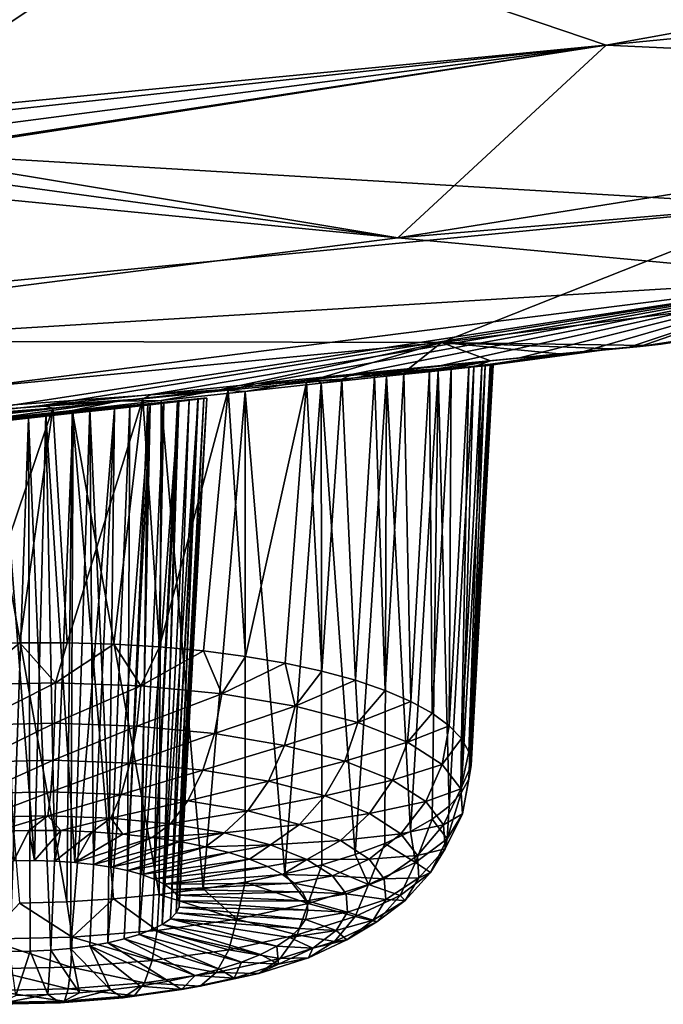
# Model space of a CAD drawing. Header units: metres. Extents: x -90 to 304, y -90 to 74.
# Tile 295 of 570: x 255.6 to 257.64, y -15.1 to -11.97. Entities that reach past the tile are written whole.
import ezdxf

# ---------------------------------------------------------------- set-up
doc = ezdxf.new("R2010")
doc.units = ezdxf.units.M
doc.layers.add('solid_21662050_350', color=7, linetype='CONTINUOUS')

msp = doc.modelspace()

# ---------------------------------------------------------------- linework, layer by layer
at = {"layer": 'solid_21662050_350'}
for points in [[(254.173157, -11.134022, 203.553574), (256.130981, -11.601048, 207.05954), (253.599243, -11.999104, 208.165176)], [(256.951324, -11.413691, 238.510544), (254.427246, -12.346958, 236.068329), (259.092621, -11.892765, 234.806763)], [(256.951324, -11.413691, 238.510544), (254.570633, -11.622048, 239.083359), (254.427246, -12.346958, 236.068329)], [(254.449585, -12.242076, 210.208206), (253.599243, -11.999104, 208.165176), (256.130981, -11.601048, 207.05954)], [(254.702759, -12.25605, 210.456818), (254.449585, -12.242076, 210.208206), (256.130981, -11.601048, 207.05954)], [(254.914307, -12.278888, 210.74971), (254.702759, -12.25605, 210.456818), (256.130981, -11.601048, 207.05954)], [(255.075394, -12.310399, 211.080856), (254.914307, -12.278888, 210.74971), (256.130981, -11.601048, 207.05954)], [(255.075394, -12.310399, 211.080856), (256.130981, -11.601048, 207.05954), (257.460968, -12.052434, 210.88298)], [(256.130981, -11.601048, 207.05954), (259.641602, -11.656446, 209.783081), (257.460968, -12.052434, 210.88298)], [(257.460968, -12.052434, 210.88298), (259.641602, -11.656446, 209.783081), (259.921509, -12.16659, 214.155182)], [(259.092621, -11.892765, 234.806763), (254.427246, -12.346958, 236.068329), (258.035553, -12.561463, 231.415329)], [(255.177277, -12.349615, 211.438217), (255.075394, -12.310399, 211.080856), (257.460968, -12.052434, 210.88298)], [(255.214417, -12.394933, 211.806305), (255.177277, -12.349615, 211.438217), (257.460968, -12.052434, 210.88298)], [(255.214417, -12.394933, 211.806305), (257.460968, -12.052434, 210.88298), (255.214462, -12.400886, 211.851959)], [(255.214462, -12.400886, 211.851959), (257.460968, -12.052434, 210.88298), (256.799438, -12.663952, 215.536652)], [(257.460968, -12.052434, 210.88298), (259.921509, -12.16659, 214.155182), (256.799438, -12.663952, 215.536652)], [(256.799438, -12.663952, 215.536652), (259.921509, -12.16659, 214.155182), (261.572571, -12.257165, 217.769852)], [(256.799438, -12.663952, 215.536652), (261.572571, -12.257165, 217.769852), (258.189575, -12.792882, 219.258179)], [(254.427246, -12.346958, 236.068329), (253.627701, -12.988834, 232.602402), (258.035553, -12.561463, 231.415329)], [(255.186172, -12.444887, 212.173248), (255.214462, -12.400886, 211.851959), (256.799438, -12.663952, 215.536652)], [(255.093903, -12.497797, 212.526306), (255.186172, -12.444887, 212.173248), (256.799438, -12.663952, 215.536652)], [(255.093903, -12.497797, 212.526306), (256.799438, -12.663952, 215.536652), (253.570114, -13.075287, 216.679184)], [(257.588959, -13.005943, 224.668076), (260.971466, -12.486433, 226.465744), (256.93811, -12.996708, 227.883087)], [(258.035553, -12.561463, 231.415329), (256.93811, -12.996708, 227.883087), (260.971466, -12.486433, 226.465744)], [(257.568726, -13.008809, 223.659531), (261.223083, -12.495516, 222.232941), (260.971466, -12.486433, 226.465744)], [(257.616455, -13.004027, 223.903992), (257.568726, -13.008809, 223.659531), (260.971466, -12.486433, 226.465744)], [(258.189575, -12.792882, 219.258179), (261.223083, -12.495516, 222.232941), (257.568726, -13.008809, 223.659531)], [(257.588959, -13.005943, 224.668076), (257.635834, -13.001784, 224.289246), (260.971466, -12.486433, 226.465744)], [(257.635834, -13.001784, 224.289246), (257.616455, -13.004027, 223.903992), (260.971466, -12.486433, 226.465744)], [(258.035553, -12.561463, 231.415329), (253.627701, -12.988834, 232.602402), (256.93811, -12.996708, 227.883087)], [(253.570114, -13.075287, 216.679184), (256.799438, -12.663952, 215.536652), (258.189575, -12.792882, 219.258179)], [(253.570114, -13.075287, 216.679184), (258.189575, -12.792882, 219.258179), (254.691605, -13.235894, 220.488998)], [(255.326431, -13.233308, 222.051758), (254.691605, -13.235894, 220.488998), (258.189575, -12.792882, 219.258179)], [(255.669937, -13.197049, 222.040894), (255.326431, -13.233308, 222.051758), (258.189575, -12.792882, 219.258179)], [(256.017365, -13.161269, 222.092056), (255.669937, -13.197049, 222.040894), (258.189575, -12.792882, 219.258179)], [(256.348633, -13.127867, 222.202057), (256.017365, -13.161269, 222.092056), (258.189575, -12.792882, 219.258179)], [(256.656464, -13.097389, 222.36792), (256.348633, -13.127867, 222.202057), (258.189575, -12.792882, 219.258179)], [(256.937256, -13.069974, 222.58783), (256.656464, -13.097389, 222.36792), (258.189575, -12.792882, 219.258179)], [(257.181824, -13.046306, 222.857529), (256.937256, -13.069974, 222.58783), (258.189575, -12.792882, 219.258179)], [(257.382751, -13.026912, 223.172852), (257.181824, -13.046306, 222.857529), (258.189575, -12.792882, 219.258179)], [(257.530487, -13.012568, 223.526199), (257.382751, -13.026912, 223.172852), (258.189575, -12.792882, 219.258179)], [(257.530487, -13.012568, 223.526199), (258.189575, -12.792882, 219.258179), (257.568726, -13.008809, 223.659531)], [(253.627701, -12.988834, 232.602402), (252.797928, -13.396964, 228.994858), (256.93811, -12.996708, 227.883087)], [(256.232727, -13.146763, 226.18692), (256.93811, -12.996708, 227.883087), (252.797928, -13.396964, 228.994858)], [(256.232727, -13.146763, 226.18692), (256.539001, -13.113371, 226.064194), (256.93811, -12.996708, 227.883087)], [(256.539001, -13.113371, 226.064194), (256.831146, -13.082261, 225.879913), (256.93811, -12.996708, 227.883087)], [(256.656464, -13.097389, 222.36792), (257.588959, -13.005943, 224.668076), (257.478912, -13.016421, 225.02681)], [(256.937256, -13.069974, 222.58783), (257.588959, -13.005943, 224.668076), (256.656464, -13.097389, 222.36792)], [(256.831146, -13.082261, 225.879913), (257.093933, -13.054952, 225.638962), (256.93811, -12.996708, 227.883087)], [(256.937256, -13.069974, 222.58783), (257.635834, -13.001784, 224.289246), (257.588959, -13.005943, 224.668076)], [(257.181824, -13.046306, 222.857529), (257.635834, -13.001784, 224.289246), (256.937256, -13.069974, 222.58783)], [(257.478912, -13.016421, 225.02681), (257.588959, -13.005943, 224.668076), (256.93811, -12.996708, 227.883087)], [(257.312164, -13.032842, 225.352478), (257.478912, -13.016421, 225.02681), (256.93811, -12.996708, 227.883087)], [(257.093933, -13.054952, 225.638962), (257.312164, -13.032842, 225.352478), (256.93811, -12.996708, 227.883087)], [(257.181824, -13.046306, 222.857529), (257.616455, -13.004027, 223.903992), (257.635834, -13.001784, 224.289246)], [(257.382751, -13.026912, 223.172852), (257.616455, -13.004027, 223.903992), (257.181824, -13.046306, 222.857529)], [(257.382751, -13.026912, 223.172852), (257.568726, -13.008809, 223.659531), (257.616455, -13.004027, 223.903992)], [(257.024963, -13.07402, 223.58638), (256.656464, -13.097389, 222.36792), (257.478912, -13.016421, 225.02681)], [(257.024963, -13.07402, 223.58638), (257.478912, -13.016421, 225.02681), (257.066162, -13.070221, 223.742889)], [(257.04071, -13.074083, 224.535416), (257.312164, -13.032842, 225.352478), (257.093933, -13.054952, 225.638962)], [(257.076324, -13.070266, 224.381592), (257.312164, -13.032842, 225.352478), (257.04071, -13.074083, 224.535416)], [(257.066162, -13.070221, 223.742889), (257.478912, -13.016421, 225.02681), (257.092041, -13.067935, 223.902496)], [(257.097015, -13.067947, 224.223648), (257.312164, -13.032842, 225.352478), (257.076324, -13.070266, 224.381592)], [(257.092041, -13.067935, 223.902496), (257.478912, -13.016421, 225.02681), (257.312164, -13.032842, 225.352478)], [(257.092041, -13.067935, 223.902496), (257.312164, -13.032842, 225.352478), (257.102325, -13.06717, 224.06337)], [(257.102325, -13.06717, 224.06337), (257.312164, -13.032842, 225.352478), (257.097015, -13.067947, 224.223648)], [(257.530487, -13.012568, 223.526199), (257.568726, -13.008809, 223.659531), (257.382751, -13.026912, 223.172852)], [(256.762909, -13.10343, 225.080093), (257.093933, -13.054952, 225.638962), (256.831146, -13.082261, 225.879913)], [(256.927155, -13.086074, 224.824554), (257.093933, -13.054952, 225.638962), (256.762909, -13.10343, 225.080093)], [(257.04071, -13.074083, 224.535416), (257.093933, -13.054952, 225.638962), (256.927155, -13.086074, 224.824554)], [(257.076324, -13.070266, 224.381592), (257.000916, -14.426524, 223.966568), (257.024475, -14.383386, 223.824692)], [(257.076324, -13.070266, 224.381592), (257.04071, -13.074083, 224.535416), (257.000916, -14.426524, 223.966568)], [(257.066162, -13.070221, 223.742889), (257.024628, -14.29693, 223.537552), (257.00119, -14.254561, 223.395432)], [(257.024963, -13.07402, 223.58638), (257.066162, -13.070221, 223.742889), (257.00119, -14.254561, 223.395432)], [(257.097015, -13.067947, 224.223648), (257.024475, -14.383386, 223.824692), (257.03241, -14.340029, 223.681168)], [(257.097015, -13.067947, 224.223648), (257.076324, -13.070266, 224.381592), (257.024475, -14.383386, 223.824692)], [(257.102325, -13.06717, 224.06337), (257.03241, -14.340029, 223.681168), (257.024628, -14.29693, 223.537552)], [(257.092041, -13.067935, 223.902496), (257.102325, -13.06717, 224.06337), (257.024628, -14.29693, 223.537552)], [(257.066162, -13.070221, 223.742889), (257.092041, -13.067935, 223.902496), (257.024628, -14.29693, 223.537552)], [(257.102325, -13.06717, 224.06337), (257.097015, -13.067947, 224.223648), (257.03241, -14.340029, 223.681168)], [(256.621246, -13.112637, 222.918518), (256.348633, -13.127867, 222.202057), (256.656464, -13.097389, 222.36792)], [(256.555878, -13.125514, 225.293472), (256.831146, -13.082261, 225.879913), (256.539001, -13.113371, 226.064194)], [(256.762909, -13.10343, 225.080093), (256.831146, -13.082261, 225.879913), (256.555878, -13.125514, 225.293472)], [(256.621246, -13.112637, 222.918518), (256.656464, -13.097389, 222.36792), (256.72464, -13.10262, 223.032394)], [(256.969086, -13.07926, 223.435287), (256.656464, -13.097389, 222.36792), (257.024963, -13.07402, 223.58638)], [(256.899658, -13.085831, 223.291733), (256.656464, -13.097389, 222.36792), (256.969086, -13.07926, 223.435287)], [(256.81781, -13.093653, 223.157074), (256.656464, -13.097389, 222.36792), (256.899658, -13.085831, 223.291733)], [(256.72464, -13.10262, 223.032394), (256.656464, -13.097389, 222.36792), (256.81781, -13.093653, 223.157074)], [(256.72464, -13.10262, 223.032394), (256.81781, -13.093653, 223.157074), (256.758881, -14.101439, 222.872375)], [(256.81781, -13.093653, 223.157074), (256.840576, -14.136403, 222.993378), (256.758881, -14.101439, 222.872375)], [(256.927155, -13.086074, 224.824554), (256.762909, -13.10343, 225.080093), (256.839935, -14.549953, 224.366867)], [(256.81781, -13.093653, 223.157074), (256.899658, -13.085831, 223.291733), (256.840576, -14.136403, 222.993378)], [(256.927155, -13.086074, 224.824554), (256.839935, -14.549953, 224.366867), (256.908142, -14.510266, 224.239136)], [(256.899658, -13.085831, 223.291733), (256.908691, -14.173856, 223.121841), (256.840576, -14.136403, 222.993378)], [(256.899658, -13.085831, 223.291733), (256.969086, -13.07926, 223.435287), (256.908691, -14.173856, 223.121841)], [(256.927155, -13.086074, 224.824554), (256.908142, -14.510266, 224.239136), (256.962006, -14.468973, 224.105225)], [(256.969086, -13.07926, 223.435287), (256.962402, -14.213386, 223.256363), (256.908691, -14.173856, 223.121841)], [(257.04071, -13.074083, 224.535416), (256.927155, -13.086074, 224.824554), (256.962006, -14.468973, 224.105225)], [(257.04071, -13.074083, 224.535416), (256.962006, -14.468973, 224.105225), (257.000916, -14.426524, 223.966568)], [(257.024963, -13.07402, 223.58638), (257.00119, -14.254561, 223.395432), (256.962402, -14.213386, 223.256363)], [(256.969086, -13.07926, 223.435287), (257.024963, -13.07402, 223.58638), (256.962402, -14.213386, 223.256363)], [(256.260864, -13.148153, 222.648392), (256.017365, -13.161269, 222.092056), (256.348633, -13.127867, 222.202057)], [(256.314606, -13.151569, 225.458481), (256.539001, -13.113371, 226.064194), (256.232727, -13.146763, 226.18692)], [(256.260864, -13.148153, 222.648392), (256.348633, -13.127867, 222.202057), (256.508789, -13.123625, 222.816177)], [(256.260864, -13.148153, 222.648392), (256.508789, -13.123625, 222.816177), (256.315887, -13.993636, 222.487808)], [(256.555878, -13.125514, 225.293472), (256.539001, -13.113371, 226.064194), (256.314606, -13.151569, 225.458481)], [(256.555878, -13.125514, 225.293472), (256.314606, -13.151569, 225.458481), (256.440674, -14.684286, 224.789139)], [(256.508789, -13.123625, 222.816177), (256.441742, -14.015149, 222.566788), (256.315887, -13.993636, 222.487808)], [(256.508789, -13.123625, 222.816177), (256.348633, -13.127867, 222.202057), (256.621246, -13.112637, 222.918518)], [(256.555878, -13.125514, 225.293472), (256.440674, -14.684286, 224.789139), (256.557404, -14.655132, 224.699295)], [(256.508789, -13.123625, 222.816177), (256.55838, -14.040479, 222.657898), (256.441742, -14.015149, 222.566788)], [(256.508789, -13.123625, 222.816177), (256.621246, -13.112637, 222.918518), (256.55838, -14.040479, 222.657898)], [(256.762909, -13.10343, 225.080093), (256.555878, -13.125514, 225.293472), (256.663574, -14.622785, 224.598221)], [(256.555878, -13.125514, 225.293472), (256.557404, -14.655132, 224.699295), (256.663574, -14.622785, 224.598221)], [(256.621246, -13.112637, 222.918518), (256.664459, -14.069347, 222.760132), (256.55838, -14.040479, 222.657898)], [(256.621246, -13.112637, 222.918518), (256.72464, -13.10262, 223.032394), (256.664459, -14.069347, 222.760132)], [(256.762909, -13.10343, 225.080093), (256.663574, -14.622785, 224.598221), (256.758118, -14.587596, 224.487)], [(256.72464, -13.10262, 223.032394), (256.758881, -14.101439, 222.872375), (256.664459, -14.069347, 222.760132)], [(256.762909, -13.10343, 225.080093), (256.758118, -14.587596, 224.487), (256.839935, -14.549953, 224.366867)], [(255.910309, -13.182567, 226.256348), (256.232727, -13.146763, 226.18692), (252.797928, -13.396964, 228.994858)], [(255.989365, -13.175528, 222.533112), (255.669937, -13.197049, 222.040894), (256.017365, -13.161269, 222.092056)], [(256.048004, -13.18073, 225.570541), (256.232727, -13.146763, 226.18692), (255.910309, -13.182567, 226.256348)], [(255.989365, -13.175528, 222.533112), (256.017365, -13.161269, 222.092056), (256.260864, -13.148153, 222.648392)], [(255.989365, -13.175528, 222.533112), (256.260864, -13.148153, 222.648392), (256.042023, -13.96296, 222.369537)], [(256.260864, -13.148153, 222.648392), (256.182159, -13.976176, 222.421814), (256.042023, -13.96296, 222.369537)], [(256.314606, -13.151569, 225.458481), (256.232727, -13.146763, 226.18692), (256.048004, -13.18073, 225.570541)], [(256.314606, -13.151569, 225.458481), (256.048004, -13.18073, 225.570541), (256.180969, -14.731769, 224.931305)], [(256.314606, -13.151569, 225.458481), (256.180969, -14.731769, 224.931305), (256.314758, -14.709925, 224.86676)], [(256.260864, -13.148153, 222.648392), (256.315887, -13.993636, 222.487808), (256.182159, -13.976176, 222.421814)], [(256.314606, -13.151569, 225.458481), (256.314758, -14.709925, 224.86676), (256.440674, -14.684286, 224.789139)], [(255.565765, -13.221534, 226.266663), (255.910309, -13.182567, 226.256348), (252.797928, -13.396964, 228.994858)], [(255.472916, -13.244706, 225.624542), (255.910309, -13.182567, 226.256348), (255.565765, -13.221534, 226.266663)], [(255.764542, -13.21211, 225.626633), (255.910309, -13.182567, 226.256348), (255.472916, -13.244706, 225.624542)], [(256.013031, -13.194049, 224.491211), (255.537445, -13.239752, 223.386398), (255.681747, -13.224365, 223.397156)], [(255.898865, -13.206684, 224.581284), (255.537445, -13.239752, 223.386398), (256.013031, -13.194049, 224.491211)], [(255.703232, -13.205009, 222.473526), (255.669937, -13.197049, 222.040894), (255.989365, -13.175528, 222.533112)], [(256.103943, -13.183895, 224.373566), (255.681747, -13.224365, 223.397156), (255.821304, -13.209764, 223.443268)], [(256.013031, -13.194049, 224.491211), (255.681747, -13.224365, 223.397156), (256.103943, -13.183895, 224.373566)], [(255.703232, -13.205009, 222.473526), (255.989365, -13.175528, 222.533112), (255.748795, -13.949791, 222.308258)], [(255.989365, -13.175528, 222.533112), (255.897049, -13.954133, 222.331543), (255.748795, -13.949791, 222.308258)], [(255.764542, -13.21211, 225.626633), (256.048004, -13.18073, 225.570541), (255.910309, -13.182567, 226.256348)], [(255.764542, -13.21211, 225.626633), (256.040771, -14.749578, 224.982071), (256.048004, -13.18073, 225.570541)], [(256.165588, -13.176828, 224.233932), (255.821304, -13.209764, 223.443268), (255.948547, -13.196703, 223.523148)], [(256.103943, -13.183895, 224.373566), (255.821304, -13.209764, 223.443268), (256.165588, -13.176828, 224.233932)], [(256.013031, -13.194049, 224.491211), (255.930328, -14.890566, 223.911942), (255.87793, -14.902704, 223.949127)], [(255.898865, -13.206684, 224.581284), (256.013031, -13.194049, 224.491211), (255.87793, -14.902704, 223.949127)], [(255.989365, -13.175528, 222.533112), (256.042023, -13.96296, 222.369537), (255.897049, -13.954133, 222.331543)], [(256.013031, -13.194049, 224.491211), (255.977203, -14.876637, 223.868484), (255.930328, -14.890566, 223.911942)], [(256.005188, -13.190974, 223.574799), (255.940521, -14.673658, 223.192139), (255.986145, -14.68642, 223.237259)], [(256.005188, -13.190974, 223.574799), (255.948547, -13.196703, 223.523148), (255.940521, -14.673658, 223.192139)], [(256.165588, -13.176828, 224.233932), (255.948547, -13.196703, 223.523148), (256.005188, -13.190974, 223.574799)], [(256.103943, -13.183895, 224.373566), (256.0177, -14.861167, 223.819534), (255.977203, -14.876637, 223.868484)], [(256.013031, -13.194049, 224.491211), (256.103943, -13.183895, 224.373566), (255.977203, -14.876637, 223.868484)], [(256.055908, -13.185907, 223.633484), (255.986145, -14.68642, 223.237259), (256.025238, -14.700885, 223.287628)], [(256.055908, -13.185907, 223.633484), (256.005188, -13.190974, 223.574799), (255.986145, -14.68642, 223.237259)], [(256.192932, -13.173351, 224.080002), (256.005188, -13.190974, 223.574799), (256.055908, -13.185907, 223.633484)], [(256.165588, -13.176828, 224.233932), (256.005188, -13.190974, 223.574799), (256.192932, -13.173351, 224.080002)], [(256.103943, -13.183895, 224.373566), (256.051178, -14.844414, 223.765884), (256.0177, -14.861167, 223.819534)], [(256.099884, -13.181576, 223.698517), (256.025238, -14.700885, 223.287628), (256.057159, -14.716814, 223.342453)], [(256.099884, -13.181576, 223.698517), (256.055908, -13.185907, 223.633484), (256.025238, -14.700885, 223.287628)], [(256.048004, -13.18073, 225.570541), (256.040771, -14.749578, 224.982071), (256.180969, -14.731769, 224.931305)], [(256.165588, -13.176828, 224.233932), (256.077026, -14.826667, 223.708496), (256.051178, -14.844414, 223.765884)], [(256.103943, -13.183895, 224.373566), (256.165588, -13.176828, 224.233932), (256.051178, -14.844414, 223.765884)], [(256.192749, -13.173062, 224.000626), (256.055908, -13.185907, 223.633484), (256.099884, -13.181576, 223.698517)], [(256.192932, -13.173351, 224.080002), (256.055908, -13.185907, 223.633484), (256.192749, -13.173062, 224.000626)], [(256.1362, -13.17806, 223.768967), (256.057159, -14.716814, 223.342453), (256.08136, -14.733931, 223.400757)], [(256.1362, -13.17806, 223.768967), (256.099884, -13.181576, 223.698517), (256.057159, -14.716814, 223.342453)], [(256.165588, -13.176828, 224.233932), (256.094788, -14.808228, 223.648315), (256.077026, -14.826667, 223.708496)], [(256.164154, -13.175439, 223.843704), (256.08136, -14.733931, 223.400757), (256.097443, -14.751943, 223.461533)], [(256.164154, -13.175439, 223.843704), (256.1362, -13.17806, 223.768967), (256.08136, -14.733931, 223.400757)], [(256.192932, -13.173351, 224.080002), (256.104218, -14.789409, 223.58638), (256.094788, -14.808228, 223.648315)], [(256.165588, -13.176828, 224.233932), (256.192932, -13.173351, 224.080002), (256.094788, -14.808228, 223.648315)], [(256.183105, -13.173764, 223.921402), (256.097443, -14.751943, 223.461533), (256.105103, -14.770544, 223.523773)], [(256.183105, -13.173764, 223.921402), (256.164154, -13.175439, 223.843704), (256.097443, -14.751943, 223.461533)], [(256.192749, -13.173062, 224.000626), (256.099884, -13.181576, 223.698517), (256.183105, -13.173764, 223.921402)], [(256.183105, -13.173764, 223.921402), (256.099884, -13.181576, 223.698517), (256.1362, -13.17806, 223.768967)], [(256.192749, -13.173062, 224.000626), (256.105103, -14.770544, 223.523773), (256.104218, -14.789409, 223.58638)], [(256.192932, -13.173351, 224.080002), (256.192749, -13.173062, 224.000626), (256.104218, -14.789409, 223.58638)], [(256.192749, -13.173062, 224.000626), (256.183105, -13.173764, 223.921402), (256.105103, -14.770544, 223.523773)], [(256.183105, -13.173764, 223.921402), (256.1362, -13.17806, 223.768967), (256.164154, -13.175439, 223.843704)], [(255.703232, -13.205009, 222.473526), (255.326431, -13.233308, 222.051758), (255.669937, -13.197049, 222.040894)], [(255.412292, -13.235725, 222.471756), (255.326431, -13.233308, 222.051758), (255.703232, -13.205009, 222.473526)], [(255.626633, -13.236646, 224.664474), (255.396027, -13.255145, 223.411057), (255.767944, -13.221111, 224.639862)], [(255.537445, -13.239752, 223.386398), (255.767944, -13.221111, 224.639862), (255.396027, -13.255145, 223.411057)], [(255.412292, -13.235725, 222.471756), (255.703232, -13.205009, 222.473526), (255.448959, -13.954704, 222.306625)], [(255.703232, -13.205009, 222.473526), (255.598877, -13.949983, 222.299911), (255.448959, -13.954704, 222.306625)], [(255.764542, -13.21211, 225.626633), (255.472916, -13.244706, 225.624542), (255.747482, -14.772359, 225.040176)], [(255.898865, -13.206684, 224.581284), (255.767944, -13.221111, 224.639862), (255.537445, -13.239752, 223.386398)], [(255.681747, -13.224365, 223.397156), (255.537445, -13.239752, 223.386398), (255.645279, -14.641915, 223.069046)], [(255.703232, -13.205009, 222.473526), (255.748795, -13.949791, 222.308258), (255.598877, -13.949983, 222.299911)], [(255.626633, -13.236646, 224.664474), (255.767944, -13.221111, 224.639862), (255.696716, -14.926517, 224.017365)], [(255.681747, -13.224365, 223.397156), (255.645279, -14.641915, 223.069046), (255.710007, -14.643561, 223.078384)], [(255.821304, -13.209764, 223.443268), (255.681747, -13.224365, 223.397156), (255.772934, -14.647648, 223.095718)], [(255.681747, -13.224365, 223.397156), (255.710007, -14.643561, 223.078384), (255.772934, -14.647648, 223.095718)], [(255.767944, -13.221111, 224.639862), (255.760101, -14.920836, 224.002289), (255.696716, -14.926517, 224.017365)], [(255.764542, -13.21211, 225.626633), (255.747482, -14.772359, 225.040176), (255.895767, -14.763158, 225.018494)], [(255.898865, -13.206684, 224.581284), (255.760101, -14.920836, 224.002289), (255.767944, -13.221111, 224.639862)], [(255.898865, -13.206684, 224.581284), (255.820862, -14.912854, 223.979416), (255.760101, -14.920836, 224.002289)], [(255.764542, -13.21211, 225.626633), (255.895767, -14.763158, 225.018494), (256.040771, -14.749578, 224.982071)], [(255.821304, -13.209764, 223.443268), (255.772934, -14.647648, 223.095718), (255.833008, -14.654107, 223.120773)], [(255.898865, -13.206684, 224.581284), (255.87793, -14.902704, 223.949127), (255.820862, -14.912854, 223.979416)], [(255.948547, -13.196703, 223.523148), (255.821304, -13.209764, 223.443268), (255.889191, -14.662827, 223.153091)], [(255.821304, -13.209764, 223.443268), (255.833008, -14.654107, 223.120773), (255.889191, -14.662827, 223.153091)], [(255.948547, -13.196703, 223.523148), (255.889191, -14.662827, 223.153091), (255.940521, -14.673658, 223.192139)], [(255.264801, -13.269759, 223.469772), (255.396027, -13.255145, 223.411057), (255.626633, -13.236646, 224.664474)], [(255.264801, -13.269759, 223.469772), (255.626633, -13.236646, 224.664474), (255.481934, -13.252505, 224.653519)], [(255.472916, -13.244706, 225.624542), (255.597565, -14.777081, 225.04689), (255.747482, -14.772359, 225.040176)], [(255.481934, -13.252505, 224.653519), (255.626633, -13.236646, 224.664474), (255.566391, -14.930622, 224.023209)], [(255.537445, -13.239752, 223.386398), (255.57991, -14.64274, 223.067871), (255.645279, -14.641915, 223.069046)], [(255.626633, -13.236646, 224.664474), (255.631775, -14.929797, 224.024384), (255.566391, -14.930622, 224.023209)], [(255.626633, -13.236646, 224.664474), (255.696716, -14.926517, 224.017365), (255.631775, -14.929797, 224.024384)], [(255.435471, -14.08379, 222.296356), (255.448959, -13.954704, 222.306625), (255.598877, -13.949983, 222.299911)], [(255.711578, -14.077702, 222.292664), (255.435471, -14.08379, 222.296356), (255.598877, -13.949983, 222.299911)], [(255.711578, -14.077702, 222.292664), (255.598877, -13.949983, 222.299911), (255.748795, -13.949791, 222.308258)], [(255.711578, -14.077702, 222.292664), (255.748795, -13.949791, 222.308258), (255.897049, -13.954133, 222.331543)], [(255.983398, -14.087245, 222.340622), (255.711578, -14.077702, 222.292664), (255.897049, -13.954133, 222.331543)], [(255.983398, -14.087245, 222.340622), (255.897049, -13.954133, 222.331543), (256.042023, -13.96296, 222.369537)], [(255.983398, -14.087245, 222.340622), (256.042023, -13.96296, 222.369537), (256.182159, -13.976176, 222.421814)], [(256.240509, -14.112054, 222.4384), (255.983398, -14.087245, 222.340622), (256.182159, -13.976176, 222.421814)], [(256.240509, -14.112054, 222.4384), (256.182159, -13.976176, 222.421814), (256.315887, -13.993636, 222.487808)], [(256.240509, -14.112054, 222.4384), (256.315887, -13.993636, 222.487808), (256.441742, -14.015149, 222.566788)], [(256.473022, -14.151174, 222.582245), (256.240509, -14.112054, 222.4384), (256.441742, -14.015149, 222.566788)], [(256.473022, -14.151174, 222.582245), (256.441742, -14.015149, 222.566788), (256.55838, -14.040479, 222.657898)], [(256.473022, -14.151174, 222.582245), (256.55838, -14.040479, 222.657898), (256.664459, -14.069347, 222.760132)], [(256.671997, -14.203102, 222.766632), (256.473022, -14.151174, 222.582245), (256.664459, -14.069347, 222.760132)], [(256.671997, -14.203102, 222.766632), (256.664459, -14.069347, 222.760132), (256.758881, -14.101439, 222.872375)], [(255.444183, -14.211277, 222.317368), (255.435471, -14.08379, 222.296356), (255.711578, -14.077702, 222.292664)], [(255.444183, -14.211277, 222.317368), (255.711578, -14.077702, 222.292664), (255.709061, -14.205437, 222.313828)], [(255.709061, -14.205437, 222.313828), (255.711578, -14.077702, 222.292664), (255.983398, -14.087245, 222.340622)], [(255.709061, -14.205437, 222.313828), (255.983398, -14.087245, 222.340622), (255.969833, -14.214592, 222.359833)], [(255.969833, -14.214592, 222.359833), (255.983398, -14.087245, 222.340622), (256.240509, -14.112054, 222.4384)], [(256.671997, -14.203102, 222.766632), (256.758881, -14.101439, 222.872375), (256.840576, -14.136403, 222.993378)], [(255.969833, -14.214592, 222.359833), (256.240509, -14.112054, 222.4384), (256.216492, -14.238392, 222.453644)], [(256.216492, -14.238392, 222.453644), (256.240509, -14.112054, 222.4384), (256.473022, -14.151174, 222.582245)], [(256.216492, -14.238392, 222.453644), (256.473022, -14.151174, 222.582245), (256.439575, -14.275922, 222.591644)], [(256.439575, -14.275922, 222.591644), (256.473022, -14.151174, 222.582245), (256.671997, -14.203102, 222.766632)], [(256.829803, -14.265842, 222.984451), (256.671997, -14.203102, 222.766632), (256.840576, -14.136403, 222.993378)], [(256.829803, -14.265842, 222.984451), (256.840576, -14.136403, 222.993378), (256.908691, -14.173856, 223.121841)], [(256.829803, -14.265842, 222.984451), (256.908691, -14.173856, 223.121841), (256.962402, -14.213386, 223.256363)], [(255.444183, -14.211277, 222.317368), (255.709061, -14.205437, 222.313828), (255.455826, -14.328889, 222.370316)], [(255.709061, -14.205437, 222.313828), (255.704025, -14.323417, 222.366989), (255.455826, -14.328889, 222.370316)], [(255.709061, -14.205437, 222.313828), (255.969833, -14.214592, 222.359833), (255.704025, -14.323417, 222.366989)], [(255.969833, -14.214592, 222.359833), (255.948364, -14.331995, 222.410095), (255.704025, -14.323417, 222.366989)], [(255.969833, -14.214592, 222.359833), (256.216492, -14.238392, 222.453644), (255.948364, -14.331995, 222.410095)], [(256.439575, -14.275922, 222.591644), (256.671997, -14.203102, 222.766632), (256.630463, -14.325739, 222.768524)], [(256.630463, -14.325739, 222.768524), (256.671997, -14.203102, 222.766632), (256.829803, -14.265842, 222.984451)], [(256.940369, -14.336986, 223.227356), (256.829803, -14.265842, 222.984451), (256.962402, -14.213386, 223.256363)], [(256.940369, -14.336986, 223.227356), (256.962402, -14.213386, 223.256363), (257.00119, -14.254561, 223.395432)], [(256.216492, -14.238392, 222.453644), (256.179474, -14.354296, 222.498001), (255.948364, -14.331995, 222.410095)], [(256.216492, -14.238392, 222.453644), (256.439575, -14.275922, 222.591644), (256.179474, -14.354296, 222.498001)], [(256.99942, -14.413795, 223.485992), (256.940369, -14.336986, 223.227356), (257.00119, -14.254561, 223.395432)], [(256.99942, -14.413795, 223.485992), (257.00119, -14.254561, 223.395432), (257.024628, -14.29693, 223.537552)], [(256.439575, -14.275922, 222.591644), (256.388489, -14.389461, 222.627289), (256.179474, -14.354296, 222.498001)], [(256.439575, -14.275922, 222.591644), (256.630463, -14.325739, 222.768524), (256.388489, -14.389461, 222.627289)], [(256.630463, -14.325739, 222.768524), (256.829803, -14.265842, 222.984451), (256.78183, -14.38593, 222.977493)], [(256.78183, -14.38593, 222.977493), (256.829803, -14.265842, 222.984451), (256.940369, -14.336986, 223.227356)], [(256.99942, -14.413795, 223.485992), (257.024628, -14.29693, 223.537552), (257.03241, -14.340029, 223.681168)], [(255.455826, -14.328889, 222.370316), (255.704025, -14.323417, 222.366989), (255.46965, -14.428737, 222.451614)], [(255.704025, -14.323417, 222.366989), (255.696793, -14.423728, 222.448563), (255.46965, -14.428737, 222.451614)], [(255.704025, -14.323417, 222.366989), (255.948364, -14.331995, 222.410095), (255.696793, -14.423728, 222.448563)], [(255.948364, -14.331995, 222.410095), (255.920425, -14.431579, 222.488022), (255.696793, -14.423728, 222.448563)], [(255.948364, -14.331995, 222.410095), (256.179474, -14.354296, 222.498001), (255.920425, -14.431579, 222.488022)], [(256.630463, -14.325739, 222.768524), (256.567352, -14.436138, 222.79303), (256.388489, -14.389461, 222.627289)], [(256.630463, -14.325739, 222.768524), (256.78183, -14.38593, 222.977493), (256.567352, -14.436138, 222.79303)], [(256.78183, -14.38593, 222.977493), (256.940369, -14.336986, 223.227356), (256.887909, -14.45418, 223.210526)], [(256.887909, -14.45418, 223.210526), (256.940369, -14.336986, 223.227356), (256.99942, -14.413795, 223.485992)], [(257.00473, -14.49332, 223.750443), (256.99942, -14.413795, 223.485992), (257.03241, -14.340029, 223.681168)], [(257.00473, -14.49332, 223.750443), (257.03241, -14.340029, 223.681168), (257.024475, -14.383386, 223.824692)], [(256.179474, -14.354296, 222.498001), (256.131958, -14.451988, 222.568466), (255.920425, -14.431579, 222.488022)], [(256.179474, -14.354296, 222.498001), (256.388489, -14.389461, 222.627289), (256.131958, -14.451988, 222.568466)], [(257.00473, -14.49332, 223.750443), (257.024475, -14.383386, 223.824692), (257.000916, -14.426524, 223.966568)], [(256.388489, -14.389461, 222.627289), (256.323242, -14.484172, 222.686813), (256.131958, -14.451988, 222.568466)], [(256.388489, -14.389461, 222.627289), (256.567352, -14.436138, 222.79303), (256.323242, -14.484172, 222.686813)], [(256.78183, -14.38593, 222.977493), (256.709198, -14.492536, 222.988831), (256.567352, -14.436138, 222.79303)], [(256.78183, -14.38593, 222.977493), (256.887909, -14.45418, 223.210526), (256.709198, -14.492536, 222.988831)], [(256.887909, -14.45418, 223.210526), (256.99942, -14.413795, 223.485992), (256.94455, -14.527867, 223.458649)], [(256.94455, -14.527867, 223.458649), (256.99942, -14.413795, 223.485992), (257.00473, -14.49332, 223.750443)], [(255.46965, -14.428737, 222.451614), (255.696793, -14.423728, 222.448563), (255.484711, -14.504121, 222.555832)], [(255.696793, -14.423728, 222.448563), (255.687866, -14.49964, 222.553101), (255.484711, -14.504121, 222.555832)], [(255.696793, -14.423728, 222.448563), (255.920425, -14.431579, 222.488022), (255.687866, -14.49964, 222.553101)], [(255.920425, -14.431579, 222.488022), (255.887894, -14.506663, 222.588394), (255.687866, -14.49964, 222.553101)], [(255.920425, -14.431579, 222.488022), (256.131958, -14.451988, 222.568466), (255.887894, -14.506663, 222.588394)], [(256.567352, -14.436138, 222.79303), (256.486938, -14.526892, 222.838486), (256.323242, -14.484172, 222.686813)], [(256.567352, -14.436138, 222.79303), (256.709198, -14.492536, 222.988831), (256.486938, -14.526892, 222.838486)], [(256.956055, -14.572506, 224.010529), (257.000916, -14.426524, 223.966568), (256.962006, -14.468973, 224.105225)], [(256.956055, -14.572506, 224.010529), (257.00473, -14.49332, 223.750443), (257.000916, -14.426524, 223.966568)], [(256.131958, -14.451988, 222.568466), (256.077087, -14.524918, 222.660355), (255.887894, -14.506663, 222.588394)], [(256.131958, -14.451988, 222.568466), (256.323242, -14.484172, 222.686813), (256.077087, -14.524918, 222.660355)], [(256.887909, -14.45418, 223.210526), (256.808563, -14.556484, 223.207169), (256.709198, -14.492536, 222.988831)], [(256.887909, -14.45418, 223.210526), (256.94455, -14.527867, 223.458649), (256.808563, -14.556484, 223.207169)], [(256.956055, -14.572506, 224.010529), (256.962006, -14.468973, 224.105225), (256.908142, -14.510266, 224.239136)], [(255.484711, -14.504121, 222.555832), (255.687866, -14.49964, 222.553101), (255.525299, -14.548779, 222.673447)], [(255.687866, -14.49964, 222.553101), (255.627014, -14.546125, 222.670731), (255.525299, -14.548779, 222.673447)], [(255.687866, -14.49964, 222.553101), (255.72847, -14.546765, 222.678925), (255.627014, -14.546125, 222.670731)], [(255.687866, -14.49964, 222.553101), (255.887894, -14.506663, 222.588394), (255.72847, -14.546765, 222.678925)], [(255.887894, -14.506663, 222.588394), (255.8284, -14.550691, 222.697937), (255.72847, -14.546765, 222.678925)], [(255.887894, -14.506663, 222.588394), (255.925522, -14.557854, 222.727539), (255.8284, -14.550691, 222.697937)], [(255.887894, -14.506663, 222.588394), (256.077087, -14.524918, 222.660355), (255.925522, -14.557854, 222.727539)], [(256.323242, -14.484172, 222.686813), (256.248169, -14.553703, 222.76619), (256.077087, -14.524918, 222.660355)], [(256.323242, -14.484172, 222.686813), (256.486938, -14.526892, 222.838486), (256.248169, -14.553703, 222.76619)], [(256.709198, -14.492536, 222.988831), (256.61676, -14.578507, 223.0177), (256.486938, -14.526892, 222.838486)], [(256.709198, -14.492536, 222.988831), (256.808563, -14.556484, 223.207169), (256.61676, -14.578507, 223.0177)], [(256.94455, -14.527867, 223.458649), (257.00473, -14.49332, 223.750443), (256.949646, -14.60416, 223.712357)], [(256.949646, -14.60416, 223.712357), (257.00473, -14.49332, 223.750443), (256.956055, -14.572506, 224.010529)], [(256.077087, -14.524918, 222.660355), (256.018616, -14.568164, 222.767365), (255.925522, -14.557854, 222.727539)], [(256.077087, -14.524918, 222.660355), (256.248169, -14.553703, 222.76619), (256.018616, -14.568164, 222.767365)], [(256.486938, -14.526892, 222.838486), (256.394592, -14.591914, 222.901871), (256.248169, -14.553703, 222.76619)], [(256.486938, -14.526892, 222.838486), (256.61676, -14.578507, 223.0177), (256.394592, -14.591914, 222.901871)], [(256.94455, -14.527867, 223.458649), (256.861664, -14.625528, 223.439667), (256.808563, -14.556484, 223.207169)], [(256.855286, -14.648308, 224.256256), (256.908142, -14.510266, 224.239136), (256.839935, -14.549953, 224.366867)], [(256.855286, -14.648308, 224.256256), (256.956055, -14.572506, 224.010529), (256.908142, -14.510266, 224.239136)], [(256.94455, -14.527867, 223.458649), (256.949646, -14.60416, 223.712357), (256.861664, -14.625528, 223.439667)], [(255.525299, -14.548779, 222.673447), (255.627014, -14.546125, 222.670731), (255.57991, -14.64274, 223.067871)], [(255.627014, -14.546125, 222.670731), (255.645279, -14.641915, 223.069046), (255.57991, -14.64274, 223.067871)], [(255.627014, -14.546125, 222.670731), (255.72847, -14.546765, 222.678925), (255.645279, -14.641915, 223.069046)], [(255.72847, -14.546765, 222.678925), (255.710007, -14.643561, 223.078384), (255.645279, -14.641915, 223.069046)], [(255.72847, -14.546765, 222.678925), (255.8284, -14.550691, 222.697937), (255.710007, -14.643561, 223.078384)], [(255.8284, -14.550691, 222.697937), (255.772934, -14.647648, 223.095718), (255.710007, -14.643561, 223.078384)], [(255.8284, -14.550691, 222.697937), (255.925522, -14.557854, 222.727539), (255.772934, -14.647648, 223.095718)], [(255.925522, -14.557854, 222.727539), (256.018616, -14.568164, 222.767365), (255.772934, -14.647648, 223.095718)], [(256.018616, -14.568164, 222.767365), (255.833008, -14.654107, 223.120773), (255.772934, -14.647648, 223.095718)], [(256.018616, -14.568164, 222.767365), (256.106567, -14.581491, 222.816879), (255.833008, -14.654107, 223.120773)], [(256.248169, -14.553703, 222.76619), (256.106567, -14.581491, 222.816879), (256.018616, -14.568164, 222.767365)], [(256.248169, -14.553703, 222.76619), (256.188202, -14.597669, 222.875504), (256.106567, -14.581491, 222.816879)], [(256.248169, -14.553703, 222.76619), (256.394592, -14.591914, 222.901871), (256.188202, -14.597669, 222.875504)], [(256.808563, -14.556484, 223.207169), (256.707703, -14.637035, 223.217529), (256.61676, -14.578507, 223.0177)], [(256.808563, -14.556484, 223.207169), (256.861664, -14.625528, 223.439667), (256.707703, -14.637035, 223.217529)], [(256.855286, -14.648308, 224.256256), (256.839935, -14.549953, 224.366867), (256.758118, -14.587596, 224.487)], [(256.106567, -14.581491, 222.816879), (255.889191, -14.662827, 223.153091), (255.833008, -14.654107, 223.120773)], [(256.106567, -14.581491, 222.816879), (256.188202, -14.597669, 222.875504), (255.889191, -14.662827, 223.153091)], [(256.188202, -14.597669, 222.875504), (255.940521, -14.673658, 223.192139), (255.889191, -14.662827, 223.153091)], [(256.188202, -14.597669, 222.875504), (256.262512, -14.616491, 222.942459), (255.940521, -14.673658, 223.192139)], [(256.394592, -14.591914, 222.901871), (256.262512, -14.616491, 222.942459), (256.188202, -14.597669, 222.875504)], [(256.394592, -14.591914, 222.901871), (256.328583, -14.637724, 223.016937), (256.262512, -14.616491, 222.942459)], [(256.394592, -14.591914, 222.901871), (256.510712, -14.638081, 223.062149), (256.328583, -14.637724, 223.016937)], [(256.61676, -14.578507, 223.0177), (256.510712, -14.638081, 223.062149), (256.394592, -14.591914, 222.901871)], [(256.61676, -14.578507, 223.0177), (256.707703, -14.637035, 223.217529), (256.510712, -14.638081, 223.062149)], [(256.706299, -14.717813, 224.478195), (256.758118, -14.587596, 224.487), (256.663574, -14.622785, 224.598221)], [(256.706299, -14.717813, 224.478195), (256.855286, -14.648308, 224.256256), (256.758118, -14.587596, 224.487)], [(256.902954, -14.680127, 223.961868), (256.956055, -14.572506, 224.010529), (256.855286, -14.648308, 224.256256)], [(256.949646, -14.60416, 223.712357), (256.956055, -14.572506, 224.010529), (256.902954, -14.680127, 223.961868)], [(256.262512, -14.616491, 222.942459), (255.986145, -14.68642, 223.237259), (255.940521, -14.673658, 223.192139)], [(256.262512, -14.616491, 222.942459), (256.328583, -14.637724, 223.016937), (255.986145, -14.68642, 223.237259)], [(256.706299, -14.717813, 224.478195), (256.663574, -14.622785, 224.598221), (256.557404, -14.655132, 224.699295)], [(256.861664, -14.625528, 223.439667), (256.756287, -14.700225, 223.430298), (256.707703, -14.637035, 223.217529)], [(256.861664, -14.625528, 223.439667), (256.866425, -14.697013, 223.677368), (256.756287, -14.700225, 223.430298)], [(256.949646, -14.60416, 223.712357), (256.866425, -14.697013, 223.677368), (256.861664, -14.625528, 223.439667)], [(256.949646, -14.60416, 223.712357), (256.902954, -14.680127, 223.961868), (256.866425, -14.697013, 223.677368)], [(256.328583, -14.637724, 223.016937), (256.025238, -14.700885, 223.287628), (255.986145, -14.68642, 223.237259)], [(256.328583, -14.637724, 223.016937), (256.385559, -14.661099, 223.097977), (256.025238, -14.700885, 223.287628)], [(256.385559, -14.661099, 223.097977), (256.057159, -14.716814, 223.342453), (256.025238, -14.700885, 223.287628)], [(256.385559, -14.661099, 223.097977), (256.432739, -14.686322, 223.184586), (256.057159, -14.716814, 223.342453)], [(256.510712, -14.638081, 223.062149), (256.385559, -14.661099, 223.097977), (256.328583, -14.637724, 223.016937)], [(256.510712, -14.638081, 223.062149), (256.432739, -14.686322, 223.184586), (256.385559, -14.661099, 223.097977)], [(256.510712, -14.638081, 223.062149), (256.592041, -14.690429, 223.240875), (256.432739, -14.686322, 223.184586)], [(256.514801, -14.778352, 224.667801), (256.557404, -14.655132, 224.699295), (256.440674, -14.684286, 224.789139)], [(256.707703, -14.637035, 223.217529), (256.592041, -14.690429, 223.240875), (256.510712, -14.638081, 223.062149)], [(256.514801, -14.778352, 224.667801), (256.706299, -14.717813, 224.478195), (256.557404, -14.655132, 224.699295)], [(256.707703, -14.637035, 223.217529), (256.756287, -14.700225, 223.430298), (256.592041, -14.690429, 223.240875)], [(256.806274, -14.752848, 224.197601), (256.855286, -14.648308, 224.256256), (256.706299, -14.717813, 224.478195)], [(256.902954, -14.680127, 223.961868), (256.855286, -14.648308, 224.256256), (256.806274, -14.752848, 224.197601)], [(256.432739, -14.686322, 223.184586), (256.469513, -14.713078, 223.275635), (256.057159, -14.716814, 223.342453)], [(256.514801, -14.778352, 224.667801), (256.440674, -14.684286, 224.789139), (256.314758, -14.709925, 224.86676)], [(256.592041, -14.690429, 223.240875), (256.469513, -14.713078, 223.275635), (256.432739, -14.686322, 223.184586)], [(256.592041, -14.690429, 223.240875), (256.635498, -14.746948, 223.431198), (256.469513, -14.713078, 223.275635)], [(256.756287, -14.700225, 223.430298), (256.635498, -14.746948, 223.431198), (256.592041, -14.690429, 223.240875)], [(256.902954, -14.680127, 223.961868), (256.806274, -14.752848, 224.197601), (256.822662, -14.768192, 223.911163)], [(256.902954, -14.680127, 223.961868), (256.822662, -14.768192, 223.911163), (256.866425, -14.697013, 223.677368)], [(256.469513, -14.713078, 223.275635), (256.08136, -14.733931, 223.400757), (256.057159, -14.716814, 223.342453)], [(256.469513, -14.713078, 223.275635), (256.495453, -14.741027, 223.370026), (256.08136, -14.733931, 223.400757)], [(256.288177, -14.827596, 224.817795), (256.314758, -14.709925, 224.86676), (256.180969, -14.731769, 224.931305)], [(256.288177, -14.827596, 224.817795), (256.514801, -14.778352, 224.667801), (256.314758, -14.709925, 224.86676)], [(256.635498, -14.746948, 223.431198), (256.495453, -14.741027, 223.370026), (256.469513, -14.713078, 223.275635)], [(256.66333, -14.819528, 224.410522), (256.706299, -14.717813, 224.478195), (256.514801, -14.778352, 224.667801)], [(256.756287, -14.700225, 223.430298), (256.760651, -14.76565, 223.647858), (256.635498, -14.746948, 223.431198)], [(256.806274, -14.752848, 224.197601), (256.706299, -14.717813, 224.478195), (256.66333, -14.819528, 224.410522)], [(256.866425, -14.697013, 223.677368), (256.760651, -14.76565, 223.647858), (256.756287, -14.700225, 223.430298)], [(256.866425, -14.697013, 223.677368), (256.822662, -14.768192, 223.911163), (256.760651, -14.76565, 223.647858)], [(255.895767, -14.763158, 225.018494), (256.035095, -14.863654, 224.922409), (256.040771, -14.749578, 224.982071)], [(256.035095, -14.863654, 224.922409), (256.288177, -14.827596, 224.817795), (256.040771, -14.749578, 224.982071)], [(256.288177, -14.827596, 224.817795), (256.180969, -14.731769, 224.931305), (256.040771, -14.749578, 224.982071)], [(256.495453, -14.741027, 223.370026), (256.097443, -14.751943, 223.461533), (256.08136, -14.733931, 223.400757)], [(256.495453, -14.741027, 223.370026), (256.510193, -14.76982, 223.466537), (256.097443, -14.751943, 223.461533)], [(256.510193, -14.76982, 223.466537), (256.105103, -14.770544, 223.523773), (256.097443, -14.751943, 223.461533)], [(256.635498, -14.746948, 223.431198), (256.510193, -14.76982, 223.466537), (256.495453, -14.741027, 223.370026)], [(256.635498, -14.746948, 223.431198), (256.639404, -14.805465, 223.625778), (256.510193, -14.76982, 223.466537)], [(256.760651, -14.76565, 223.647858), (256.639404, -14.805465, 223.625778), (256.635498, -14.746948, 223.431198)], [(256.806274, -14.752848, 224.197601), (256.66333, -14.819528, 224.410522), (256.732086, -14.836329, 224.13205)], [(256.806274, -14.752848, 224.197601), (256.732086, -14.836329, 224.13205), (256.822662, -14.768192, 223.911163)], [(255.489227, -14.891228, 224.981323), (255.765335, -14.885139, 224.977631), (255.597565, -14.777081, 225.04689)], [(255.765335, -14.885139, 224.977631), (255.747482, -14.772359, 225.040176), (255.597565, -14.777081, 225.04689)], [(255.765335, -14.885139, 224.977631), (255.895767, -14.763158, 225.018494), (255.747482, -14.772359, 225.040176)], [(255.765335, -14.885139, 224.977631), (256.035095, -14.863654, 224.922409), (255.895767, -14.763158, 225.018494)], [(256.505524, -14.828483, 223.661087), (256.094788, -14.808228, 223.648315), (256.104218, -14.789409, 223.58638)], [(256.51355, -14.799095, 223.563965), (256.104218, -14.789409, 223.58638), (256.105103, -14.770544, 223.523773)], [(256.51355, -14.799095, 223.563965), (256.505524, -14.828483, 223.661087), (256.104218, -14.789409, 223.58638)], [(256.510193, -14.76982, 223.466537), (256.51355, -14.799095, 223.563965), (256.105103, -14.770544, 223.523773)], [(256.479614, -14.877605, 224.592422), (256.514801, -14.778352, 224.667801), (256.288177, -14.827596, 224.817795)], [(256.66333, -14.819528, 224.410522), (256.514801, -14.778352, 224.667801), (256.479614, -14.877605, 224.592422)], [(256.639404, -14.805465, 223.625778), (256.51355, -14.799095, 223.563965), (256.510193, -14.76982, 223.466537)], [(256.760651, -14.76565, 223.647858), (256.720612, -14.830793, 223.861832), (256.639404, -14.805465, 223.625778)], [(256.822662, -14.768192, 223.911163), (256.720612, -14.830793, 223.861832), (256.760651, -14.76565, 223.647858)], [(256.822662, -14.768192, 223.911163), (256.732086, -14.836329, 224.13205), (256.720612, -14.830793, 223.861832)], [(256.486176, -14.857614, 223.756683), (256.077026, -14.826667, 223.708496), (256.094788, -14.808228, 223.648315)], [(256.505524, -14.828483, 223.661087), (256.486176, -14.857614, 223.756683), (256.094788, -14.808228, 223.648315)], [(256.66333, -14.819528, 224.410522), (256.479614, -14.877605, 224.592422), (256.598145, -14.898808, 224.331543)], [(256.639404, -14.805465, 223.625778), (256.505524, -14.828483, 223.661087), (256.51355, -14.799095, 223.563965)], [(256.639404, -14.805465, 223.625778), (256.603577, -14.863732, 223.817169), (256.505524, -14.828483, 223.661087)], [(256.66333, -14.819528, 224.410522), (256.598145, -14.898808, 224.331543), (256.732086, -14.836329, 224.13205)], [(256.720612, -14.830793, 223.861832), (256.603577, -14.863732, 223.817169), (256.639404, -14.805465, 223.625778)], [(256.363434, -14.939849, 224.022476), (256.0177, -14.861167, 223.819534), (256.051178, -14.844414, 223.765884)], [(256.262207, -14.924848, 224.736313), (256.288177, -14.827596, 224.817795), (256.035095, -14.863654, 224.922409)], [(256.414703, -14.913649, 223.938522), (256.051178, -14.844414, 223.765884), (256.077026, -14.826667, 223.708496)], [(256.414703, -14.913649, 223.938522), (256.363434, -14.939849, 224.022476), (256.051178, -14.844414, 223.765884)], [(256.45578, -14.886122, 223.849548), (256.414703, -14.913649, 223.938522), (256.077026, -14.826667, 223.708496)], [(256.486176, -14.857614, 223.756683), (256.45578, -14.886122, 223.849548), (256.077026, -14.826667, 223.708496)], [(256.479614, -14.877605, 224.592422), (256.288177, -14.827596, 224.817795), (256.262207, -14.924848, 224.736313)], [(256.603577, -14.863732, 223.817169), (256.486176, -14.857614, 223.756683), (256.505524, -14.828483, 223.661087)], [(256.732086, -14.836329, 224.13205), (256.598145, -14.898808, 224.331543), (256.637695, -14.893154, 224.06398)], [(256.720612, -14.830793, 223.861832), (256.637695, -14.893154, 224.06398), (256.603577, -14.863732, 223.817169)], [(256.732086, -14.836329, 224.13205), (256.637695, -14.893154, 224.06398), (256.720612, -14.830793, 223.861832)], [(255.765335, -14.885139, 224.977631), (256.01944, -14.959439, 224.83667), (256.035095, -14.863654, 224.922409)], [(256.233124, -14.986968, 224.171173), (255.930328, -14.890566, 223.911942), (255.977203, -14.876637, 223.868484)], [(256.302643, -14.964391, 224.100342), (255.977203, -14.876637, 223.868484), (256.0177, -14.861167, 223.819534)], [(256.302643, -14.964391, 224.100342), (256.233124, -14.986968, 224.171173), (255.977203, -14.876637, 223.868484)], [(256.363434, -14.939849, 224.022476), (256.302643, -14.964391, 224.100342), (256.0177, -14.861167, 223.819534)], [(256.262207, -14.924848, 224.736313), (256.035095, -14.863654, 224.922409), (256.01944, -14.959439, 224.83667)], [(256.479614, -14.877605, 224.592422), (256.262207, -14.924848, 224.736313), (256.426025, -14.953225, 224.501984)], [(256.479614, -14.877605, 224.592422), (256.426025, -14.953225, 224.501984), (256.598145, -14.898808, 224.331543)], [(256.603577, -14.863732, 223.817169), (256.45578, -14.886122, 223.849548), (256.486176, -14.857614, 223.756683)], [(256.603577, -14.863732, 223.817169), (256.529449, -14.919509, 223.997986), (256.45578, -14.886122, 223.849548)], [(256.637695, -14.893154, 224.06398), (256.529449, -14.919509, 223.997986), (256.603577, -14.863732, 223.817169)], [(255.760635, -14.980052, 224.889648), (255.765335, -14.885139, 224.977631), (255.489227, -14.891228, 224.981323)], [(255.760635, -14.980052, 224.889648), (255.489227, -14.891228, 224.981323), (255.495758, -14.985892, 224.893204)], [(255.886292, -15.052386, 224.367691), (255.760101, -14.920836, 224.002289), (255.820862, -14.912854, 223.979416)], [(255.760635, -14.980052, 224.889648), (256.01944, -14.959439, 224.83667), (255.765335, -14.885139, 224.977631)], [(256.071381, -15.025119, 224.288208), (255.820862, -14.912854, 223.979416), (255.87793, -14.902704, 223.949127)], [(255.981186, -15.040212, 224.332932), (255.886292, -15.052386, 224.367691), (255.820862, -14.912854, 223.979416)], [(256.071381, -15.025119, 224.288208), (255.981186, -15.040212, 224.332932), (255.820862, -14.912854, 223.979416)], [(256.155701, -15.007296, 224.234055), (255.87793, -14.902704, 223.949127), (255.930328, -14.890566, 223.911942)], [(256.155701, -15.007296, 224.234055), (256.071381, -15.025119, 224.288208), (255.87793, -14.902704, 223.949127)], [(256.233124, -14.986968, 224.171173), (256.155701, -15.007296, 224.234055), (255.930328, -14.890566, 223.911942)], [(256.4198, -14.970654, 224.161285), (256.363434, -14.939849, 224.022476), (256.414703, -14.913649, 223.938522)], [(256.529449, -14.919509, 223.997986), (256.414703, -14.913649, 223.938522), (256.45578, -14.886122, 223.849548)], [(256.529449, -14.919509, 223.997986), (256.4198, -14.970654, 224.161285), (256.414703, -14.913649, 223.938522)], [(256.598145, -14.898808, 224.331543), (256.426025, -14.953225, 224.501984), (256.515137, -14.950336, 224.246567)], [(256.637695, -14.893154, 224.06398), (256.515137, -14.950336, 224.246567), (256.529449, -14.919509, 223.997986)], [(256.598145, -14.898808, 224.331543), (256.515137, -14.950336, 224.246567), (256.637695, -14.893154, 224.06398)], [(255.585449, -15.070059, 224.408386), (255.566391, -14.930622, 224.023209), (255.631775, -14.929797, 224.024384)], [(255.585449, -15.070059, 224.408386), (255.631775, -14.929797, 224.024384), (255.68718, -15.067404, 224.405655)], [(255.68718, -15.067404, 224.405655), (255.631775, -14.929797, 224.024384), (255.696716, -14.926517, 224.017365)], [(255.68718, -15.067404, 224.405655), (255.696716, -14.926517, 224.017365), (255.787872, -15.061488, 224.392029)], [(255.787872, -15.061488, 224.392029), (255.696716, -14.926517, 224.017365), (255.760101, -14.920836, 224.002289)], [(255.787872, -15.061488, 224.392029), (255.760101, -14.920836, 224.002289), (255.886292, -15.052386, 224.367691)], [(256.262207, -14.924848, 224.736313), (256.01944, -14.959439, 224.83667), (256.222321, -14.99749, 224.63681)], [(256.262207, -14.924848, 224.736313), (256.222321, -14.99749, 224.63681), (256.426025, -14.953225, 224.501984)], [(256.4198, -14.970654, 224.161285), (256.302643, -14.964391, 224.100342), (256.363434, -14.939849, 224.022476)], [(256.515137, -14.950336, 224.246567), (256.4198, -14.970654, 224.161285), (256.529449, -14.919509, 223.997986)], [(255.760635, -14.980052, 224.889648), (255.994843, -15.029902, 224.73085), (256.01944, -14.959439, 224.83667)], [(256.01944, -14.959439, 224.83667), (255.994843, -15.029902, 224.73085), (256.222321, -14.99749, 224.63681)], [(256.426025, -14.953225, 224.501984), (256.222321, -14.99749, 224.63681), (256.357574, -15.000138, 224.402557)], [(256.2789, -15.015199, 224.300812), (256.233124, -14.986968, 224.171173), (256.302643, -14.964391, 224.100342)], [(256.4198, -14.970654, 224.161285), (256.2789, -15.015199, 224.300812), (256.302643, -14.964391, 224.100342)], [(256.357574, -15.000138, 224.402557), (256.2789, -15.015199, 224.300812), (256.4198, -14.970654, 224.161285)], [(256.515137, -14.950336, 224.246567), (256.357574, -15.000138, 224.402557), (256.4198, -14.970654, 224.161285)], [(256.426025, -14.953225, 224.501984), (256.357574, -15.000138, 224.402557), (256.515137, -14.950336, 224.246567)], [(255.760635, -14.980052, 224.889648), (255.495758, -14.985892, 224.893204), (255.75235, -15.049215, 224.780487)], [(255.495758, -14.985892, 224.893204), (255.504166, -15.054688, 224.783798), (255.75235, -15.049215, 224.780487)], [(255.760635, -14.980052, 224.889648), (255.75235, -15.049215, 224.780487), (255.994843, -15.029902, 224.73085)], [(256.222321, -14.99749, 224.63681), (255.994843, -15.029902, 224.73085), (256.171143, -15.040651, 224.525955)], [(256.112152, -15.051435, 224.411179), (256.071381, -15.025119, 224.288208), (256.155701, -15.007296, 224.234055)], [(256.2789, -15.015199, 224.300812), (256.112152, -15.051435, 224.411179), (256.155701, -15.007296, 224.234055)], [(256.2789, -15.015199, 224.300812), (256.155701, -15.007296, 224.234055), (256.233124, -14.986968, 224.171173)], [(256.222321, -14.99749, 224.63681), (256.171143, -15.040651, 224.525955), (256.357574, -15.000138, 224.402557)], [(256.357574, -15.000138, 224.402557), (256.171143, -15.040651, 224.525955), (256.2789, -15.015199, 224.300812)], [(255.75235, -15.049215, 224.780487), (255.962952, -15.070315, 224.612015), (255.994843, -15.029902, 224.73085)], [(255.925934, -15.077967, 224.488159), (255.886292, -15.052386, 224.367691), (255.981186, -15.040212, 224.332932)], [(256.112152, -15.051435, 224.411179), (255.925934, -15.077967, 224.488159), (255.981186, -15.040212, 224.332932)], [(255.994843, -15.029902, 224.73085), (255.962952, -15.070315, 224.612015), (256.171143, -15.040651, 224.525955)], [(256.112152, -15.051435, 224.411179), (255.981186, -15.040212, 224.332932), (256.071381, -15.025119, 224.288208)], [(256.171143, -15.040651, 224.525955), (256.112152, -15.051435, 224.411179), (256.2789, -15.015199, 224.300812)], [(255.75235, -15.049215, 224.780487), (255.504166, -15.054688, 224.783798), (255.741028, -15.087991, 224.65744)], [(255.504166, -15.054688, 224.783798), (255.513885, -15.092999, 224.660477), (255.741028, -15.087991, 224.65744)], [(255.524261, -15.098256, 224.531509), (255.585449, -15.070059, 224.408386), (255.68718, -15.067404, 224.405655)], [(255.727432, -15.093777, 224.528778), (255.524261, -15.098256, 224.531509), (255.68718, -15.067404, 224.405655)], [(255.727432, -15.093777, 224.528778), (255.68718, -15.067404, 224.405655), (255.787872, -15.061488, 224.392029)], [(255.727432, -15.093777, 224.528778), (255.886292, -15.052386, 224.367691), (255.925934, -15.077967, 224.488159)], [(255.727432, -15.093777, 224.528778), (255.787872, -15.061488, 224.392029), (255.886292, -15.052386, 224.367691)], [(255.75235, -15.049215, 224.780487), (255.741028, -15.087991, 224.65744), (255.962952, -15.070315, 224.612015)], [(255.741028, -15.087991, 224.65744), (255.925934, -15.077967, 224.488159), (255.962952, -15.070315, 224.612015)], [(255.962952, -15.070315, 224.612015), (255.925934, -15.077967, 224.488159), (256.112152, -15.051435, 224.411179)], [(256.171143, -15.040651, 224.525955), (255.962952, -15.070315, 224.612015), (256.112152, -15.051435, 224.411179)], [(255.741028, -15.087991, 224.65744), (255.513885, -15.092999, 224.660477), (255.727432, -15.093777, 224.528778)], [(255.513885, -15.092999, 224.660477), (255.524261, -15.098256, 224.531509), (255.727432, -15.093777, 224.528778)], [(255.741028, -15.087991, 224.65744), (255.727432, -15.093777, 224.528778), (255.925934, -15.077967, 224.488159)]]:
    msp.add_3dface(points, dxfattribs=at)

doc.saveas('drawing.dxf')
